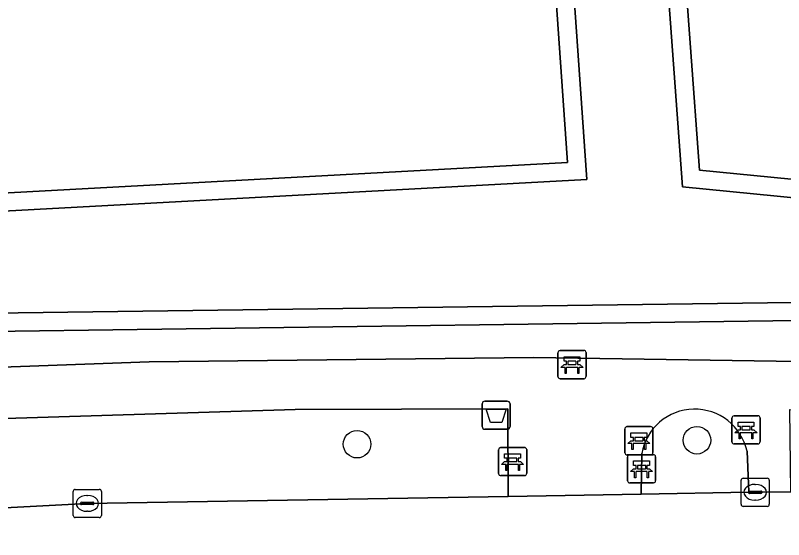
# Model space of a CAD drawing. Extents: x 161772 to 163126, y 383092 to 383917.
# Drawn here: x 162061.68 to 162088.97, y 383624.52 to 383643.14 of the extents above; entities that cross this region are included whole.
import ezdxf

# ---------------------------------------------------------------- set-up
doc = ezdxf.new("R2010")
doc.units = 0
for name, color, linetype in [('IMGEO_Afvalbak', 7, 'Continuous'), ('IMGEO_Bank', 7, 'Continuous'), ('IMGEO_Boom', 7, 'Continuous'), ('IMGEO_Erf', 7, 'Continuous'), ('IMGEO_Groenvoorziening', 7, 'Continuous'), ('IMGEO_Kolk', 7, 'Continuous'), ('IMGEO_Oever', 7, 'Continuous'), ('IMGEO_Rijbaan_lokaal_gesloten', 7, 'Continuous'), ('IMGEO_Voetpad_open', 7, 'Continuous'), ('IMGEO_Waterloop', 7, 'Continuous')]:
    doc.layers.add(name, color=color, linetype=linetype)

msp = doc.modelspace()

# ---------------------------------------------------------------- linework, layer by layer
at = {"layer": 'IMGEO_Afvalbak'}
for p, q in [((162078.258, 383628.537), (162078.258, 383629.337)), ((162078.258, 383629.337), (162078.258, 383628.537)), ((162078.358, 383629.437), (162079.148, 383629.437)), ((162079.148, 383629.437), (162078.358, 383629.437)), ((162079.248, 383629.337), (162079.248, 383628.537)), ((162079.248, 383628.537), (162079.248, 383629.337)), ((162079.148, 383628.437), (162078.358, 383628.437)), ((162078.358, 383628.437), (162079.148, 383628.437))]:
    msp.add_line(p, q, dxfattribs=at)
msp.add_lwpolyline([(162078.401, 383629.151), (162079.105, 383629.151), (162078.956, 383628.681), (162078.55, 383628.681), (162078.401, 383629.151)], dxfattribs=at)
for centre, start, end in [((162078.358, 383629.337), 90, 180), ((162078.358, 383629.337), 90, 180), ((162079.148, 383629.337), 0, 90), ((162079.148, 383629.337), 360, 90), ((162078.358, 383628.537), 180, 270), ((162078.358, 383628.537), 180, 270), ((162079.148, 383628.537), 270, 0), ((162079.148, 383628.537), 270, 0)]:
    msp.add_arc(centre, 0.1, start, end, dxfattribs=at)
at = {"layer": 'IMGEO_Bank'}
for p, q in [((162081.025, 383631.234), (162081.866, 383631.234)), ((162081.866, 383631.234), (162081.025, 383631.234)), ((162080.95, 383630.309), (162080.95, 383631.15)), ((162080.95, 383631.15), (162080.95, 383630.309)), ((162081.95, 383631.159), (162081.95, 383630.318)), ((162081.95, 383630.318), (162081.95, 383631.159)), ((162081.259, 383630.74), (162081.259, 383630.846)), ((162081.303, 383630.846), (162081.303, 383630.74)), ((162081.591, 383630.852), (162081.309, 383630.852)), ((162081.309, 383630.734), (162081.591, 383630.734)), ((162081.597, 383630.74), (162081.597, 383630.846)), ((162081.641, 383630.846), (162081.641, 383630.74)), ((162081.647, 383630.632), (162081.254, 383630.632)), ((162081.875, 383630.234), (162081.034, 383630.234)), ((162081.034, 383630.234), (162081.875, 383630.234)), ((162087.13, 383627.99), (162087.13, 383628.831)), ((162087.13, 383628.831), (162087.13, 383627.99)), ((162087.205, 383628.915), (162088.046, 383628.915)), ((162088.046, 383628.915), (162087.205, 383628.915)), ((162088.13, 383628.84), (162088.13, 383627.999)), ((162088.13, 383627.999), (162088.13, 383628.84)), ((162083.401, 383628.53), (162084.242, 383628.53)), ((162084.242, 383628.53), (162083.401, 383628.53)), ((162087.439, 383628.421), (162087.439, 383628.527)), ((162087.483, 383628.527), (162087.483, 383628.421)), ((162087.771, 383628.533), (162087.489, 383628.533)), ((162087.777, 383628.421), (162087.777, 383628.527)), ((162087.821, 383628.527), (162087.821, 383628.421)), ((162083.326, 383627.605), (162083.326, 383628.446)), ((162083.326, 383628.446), (162083.326, 383627.605)), ((162084.326, 383628.455), (162084.326, 383627.614)), ((162084.326, 383627.614), (162084.326, 383628.455)), ((162087.827, 383628.313), (162087.434, 383628.313)), ((162087.489, 383628.415), (162087.771, 383628.415)), ((162084.023, 383627.928), (162083.63, 383627.928)), ((162083.635, 383628.036), (162083.635, 383628.142)), ((162083.679, 383628.142), (162083.679, 383628.036)), ((162083.967, 383628.148), (162083.685, 383628.148)), ((162083.685, 383628.03), (162083.967, 383628.03)), ((162083.973, 383628.036), (162083.973, 383628.142)), ((162084.017, 383628.142), (162084.017, 383628.036)), ((162088.055, 383627.915), (162087.214, 383627.915)), ((162087.214, 383627.915), (162088.055, 383627.915)), ((162078.84, 383626.864), (162078.84, 383627.705)), ((162078.84, 383627.705), (162078.84, 383626.864)), ((162078.915, 383627.789), (162079.756, 383627.789)), ((162079.756, 383627.789), (162078.915, 383627.789)), ((162079.84, 383627.714), (162079.84, 383626.873)), ((162079.84, 383626.873), (162079.84, 383627.714)), ((162079.149, 383627.295), (162079.149, 383627.401)), ((162079.193, 383627.401), (162079.193, 383627.295)), ((162079.481, 383627.407), (162079.199, 383627.407)), ((162079.487, 383627.295), (162079.487, 383627.401)), ((162079.531, 383627.401), (162079.531, 383627.295)), ((162084.251, 383627.53), (162083.41, 383627.53)), ((162083.41, 383627.53), (162084.251, 383627.53)), ((162083.419, 383626.608), (162083.419, 383627.449)), ((162083.419, 383627.449), (162083.419, 383626.608)), ((162083.494, 383627.533), (162084.335, 383627.533)), ((162084.335, 383627.533), (162083.494, 383627.533)), ((162084.419, 383627.458), (162084.419, 383626.617)), ((162084.419, 383626.617), (162084.419, 383627.458)), ((162079.537, 383627.187), (162079.144, 383627.187)), ((162079.199, 383627.289), (162079.481, 383627.289)), ((162083.728, 383627.039), (162083.728, 383627.145)), ((162083.772, 383627.145), (162083.772, 383627.039)), ((162084.06, 383627.151), (162083.778, 383627.151)), ((162084.066, 383627.039), (162084.066, 383627.145)), ((162084.11, 383627.145), (162084.11, 383627.039)), ((162084.116, 383626.931), (162083.723, 383626.931)), ((162083.778, 383627.033), (162084.06, 383627.033)), ((162079.765, 383626.789), (162078.924, 383626.789)), ((162078.924, 383626.789), (162079.765, 383626.789)), ((162084.344, 383626.533), (162083.503, 383626.533)), ((162083.503, 383626.533), (162084.344, 383626.533))]:
    msp.add_line(p, q, dxfattribs=at)
for points in [[(162081.253, 383630.852), (162081.167, 383630.852), (162081.167, 383631.013), (162081.73, 383631.013), (162081.73, 383630.852), (162081.647, 383630.852)], [(162081.197, 383630.632), (162081.055, 383630.632), (162081.167, 383630.734), (162081.253, 383630.734)], [(162081.647, 383630.734), (162081.73, 383630.734), (162081.842, 383630.632), (162081.703, 383630.632)], [(162081.247, 383630.625), (162081.247, 383630.418), (162081.204, 383630.418), (162081.204, 383630.625)], [(162081.697, 383630.625), (162081.697, 383630.418), (162081.653, 383630.418), (162081.653, 383630.625)], [(162087.433, 383628.533), (162087.347, 383628.533), (162087.347, 383628.694), (162087.91, 383628.694), (162087.91, 383628.533), (162087.827, 383628.533)], [(162083.629, 383628.148), (162083.543, 383628.148), (162083.543, 383628.309), (162084.106, 383628.309), (162084.106, 383628.148), (162084.023, 383628.148)], [(162087.377, 383628.313), (162087.235, 383628.313), (162087.347, 383628.415), (162087.433, 383628.415)], [(162087.427, 383628.306), (162087.427, 383628.099), (162087.384, 383628.099), (162087.384, 383628.306)], [(162087.827, 383628.415), (162087.91, 383628.415), (162088.022, 383628.313), (162087.883, 383628.313)], [(162087.877, 383628.306), (162087.877, 383628.099), (162087.833, 383628.099), (162087.833, 383628.306)], [(162083.573, 383627.928), (162083.431, 383627.928), (162083.543, 383628.03), (162083.629, 383628.03)], [(162083.623, 383627.921), (162083.623, 383627.714), (162083.58, 383627.714), (162083.58, 383627.921)], [(162084.023, 383628.03), (162084.106, 383628.03), (162084.218, 383627.928), (162084.079, 383627.928)], [(162084.073, 383627.921), (162084.073, 383627.714), (162084.029, 383627.714), (162084.029, 383627.921)], [(162079.143, 383627.407), (162079.057, 383627.407), (162079.057, 383627.568), (162079.62, 383627.568), (162079.62, 383627.407), (162079.537, 383627.407)], [(162079.087, 383627.187), (162078.945, 383627.187), (162079.057, 383627.289), (162079.143, 383627.289)], [(162079.137, 383627.18), (162079.137, 383626.973), (162079.094, 383626.973), (162079.094, 383627.18)], [(162079.537, 383627.289), (162079.62, 383627.289), (162079.732, 383627.187), (162079.593, 383627.187)], [(162079.587, 383627.18), (162079.587, 383626.973), (162079.543, 383626.973), (162079.543, 383627.18)], [(162083.722, 383627.151), (162083.636, 383627.151), (162083.636, 383627.312), (162084.199, 383627.312), (162084.199, 383627.151), (162084.116, 383627.151)], [(162083.666, 383626.931), (162083.524, 383626.931), (162083.636, 383627.033), (162083.722, 383627.033)], [(162083.716, 383626.924), (162083.716, 383626.717), (162083.673, 383626.717), (162083.673, 383626.924)], [(162084.116, 383627.033), (162084.199, 383627.033), (162084.311, 383626.931), (162084.172, 383626.931)], [(162084.166, 383626.924), (162084.166, 383626.717), (162084.122, 383626.717), (162084.122, 383626.924)]]:
    msp.add_lwpolyline(points, dxfattribs=at)
for centre, radius, start, end in [((162081.028, 383631.156), 0.0779, 92.4484, 184.2845), ((162081.028, 383631.156), 0.0779, 92.4484, 184.2845), ((162081.872, 383631.156), 0.0779, 2.4484, 94.2845), ((162081.872, 383631.156), 0.0779, 2.4484, 94.2845), ((162081.252, 383630.845), 0.00671, 2.8957, 87.1043), ((162081.252, 383630.741), 0.00671, 272.8957, 357.1043), ((162081.309, 383630.845), 0.00671, 92.8957, 177.1043), ((162081.309, 383630.741), 0.00671, 182.8957, 267.1043), ((162081.591, 383630.845), 0.00671, 2.8957, 87.1043), ((162081.591, 383630.741), 0.00671, 272.8957, 357.1043), ((162081.648, 383630.845), 0.00671, 92.8957, 177.1043), ((162081.648, 383630.741), 0.00671, 182.8957, 267.1043), ((162081.197, 383630.625), 0.00671, 2.8957, 87.1043), ((162081.254, 383630.625), 0.00671, 92.8957, 177.1043), ((162081.646, 383630.625), 0.00671, 2.8957, 87.1043), ((162081.703, 383630.625), 0.00671, 92.8957, 177.1043), ((162081.028, 383630.312), 0.0779, 182.4484, 274.2845), ((162081.028, 383630.312), 0.0779, 182.4484, 274.2845), ((162081.872, 383630.312), 0.0779, 272.4484, 4.2845), ((162081.872, 383630.312), 0.0779, 272.4484, 4.2845), ((162087.208, 383628.837), 0.0779, 92.4484, 184.2845), ((162087.208, 383628.837), 0.0779, 92.4484, 184.2845), ((162088.052, 383628.837), 0.0779, 2.4484, 94.2845), ((162088.052, 383628.837), 0.0779, 2.4484, 94.2845), ((162083.404, 383628.452), 0.0779, 92.4484, 184.2845), ((162083.404, 383628.452), 0.0779, 92.4484, 184.2845), ((162084.248, 383628.452), 0.0779, 2.4484, 94.2845), ((162084.248, 383628.452), 0.0779, 2.4484, 94.2845), ((162087.432, 383628.526), 0.00671, 2.8957, 87.1043), ((162087.489, 383628.526), 0.00671, 92.8957, 177.1043), ((162087.771, 383628.526), 0.00671, 2.8957, 87.1043), ((162087.828, 383628.526), 0.00671, 92.8957, 177.1043), ((162087.377, 383628.306), 0.00671, 2.8957, 87.1043), ((162087.434, 383628.306), 0.00671, 92.8957, 177.1043), ((162087.432, 383628.422), 0.00671, 272.8957, 357.1043), ((162087.489, 383628.422), 0.00671, 182.8957, 267.1043), ((162087.771, 383628.422), 0.00671, 272.8957, 357.1043), ((162087.828, 383628.422), 0.00671, 182.8957, 267.1043), ((162087.826, 383628.306), 0.00671, 2.8957, 87.1043), ((162087.883, 383628.306), 0.00671, 92.8957, 177.1043), ((162083.573, 383627.921), 0.00671, 2.8957, 87.1043), ((162083.63, 383627.921), 0.00671, 92.8957, 177.1043), ((162083.628, 383628.141), 0.00671, 2.8957, 87.1043), ((162083.628, 383628.037), 0.00671, 272.8957, 357.1043), ((162083.685, 383628.141), 0.00671, 92.8957, 177.1043), ((162083.685, 383628.037), 0.00671, 182.8957, 267.1043), ((162083.967, 383628.141), 0.00671, 2.8957, 87.1043), ((162083.967, 383628.037), 0.00671, 272.8957, 357.1043), ((162084.024, 383628.141), 0.00671, 92.8957, 177.1043), ((162084.024, 383628.037), 0.00671, 182.8957, 267.1043), ((162084.022, 383627.921), 0.00671, 2.8957, 87.1043), ((162084.079, 383627.921), 0.00671, 92.8957, 177.1043), ((162087.208, 383627.993), 0.0779, 182.4484, 274.2845), ((162087.208, 383627.993), 0.0779, 182.4484, 274.2845), ((162088.052, 383627.993), 0.0779, 272.4484, 4.2845), ((162088.052, 383627.993), 0.0779, 272.4484, 4.2845), ((162078.918, 383627.711), 0.0779, 92.4484, 184.2845), ((162078.918, 383627.711), 0.0779, 92.4484, 184.2845), ((162079.762, 383627.711), 0.0779, 2.4484, 94.2845), ((162079.762, 383627.711), 0.0779, 2.4484, 94.2845), ((162079.142, 383627.4), 0.00671, 2.8957, 87.1043), ((162079.199, 383627.4), 0.00671, 92.8957, 177.1043), ((162079.481, 383627.4), 0.00671, 2.8957, 87.1043), ((162079.538, 383627.4), 0.00671, 92.8957, 177.1043), ((162083.404, 383627.608), 0.0779, 182.4484, 274.2845), ((162083.404, 383627.608), 0.0779, 182.4484, 274.2845), ((162083.497, 383627.455), 0.0779, 92.4484, 184.2845), ((162083.497, 383627.455), 0.0779, 92.4484, 184.2845), ((162084.248, 383627.608), 0.0779, 272.4484, 4.2845), ((162084.248, 383627.608), 0.0779, 272.4484, 4.2845), ((162084.341, 383627.455), 0.0779, 2.4484, 94.2845), ((162084.341, 383627.455), 0.0779, 2.4484, 94.2845), ((162079.087, 383627.18), 0.00671, 2.8957, 87.1043), ((162079.144, 383627.18), 0.00671, 92.8957, 177.1043), ((162079.142, 383627.296), 0.00671, 272.8957, 357.1043), ((162079.199, 383627.296), 0.00671, 182.8957, 267.1043), ((162079.481, 383627.296), 0.00671, 272.8957, 357.1043), ((162079.538, 383627.296), 0.00671, 182.8957, 267.1043), ((162079.536, 383627.18), 0.00671, 2.8957, 87.1043), ((162079.593, 383627.18), 0.00671, 92.8957, 177.1043), ((162083.721, 383627.144), 0.00671, 2.8957, 87.1043), ((162083.778, 383627.144), 0.00671, 92.8957, 177.1043), ((162084.06, 383627.144), 0.00671, 2.8957, 87.1043), ((162084.117, 383627.144), 0.00671, 92.8957, 177.1043), ((162078.918, 383626.867), 0.0779, 182.4484, 274.2845), ((162078.918, 383626.867), 0.0779, 182.4484, 274.2845), ((162079.762, 383626.867), 0.0779, 272.4484, 4.2845), ((162079.762, 383626.867), 0.0779, 272.4484, 4.2845), ((162083.666, 383626.924), 0.00671, 2.8957, 87.1043), ((162083.723, 383626.924), 0.00671, 92.8957, 177.1043), ((162083.721, 383627.04), 0.00671, 272.8957, 357.1043), ((162083.778, 383627.04), 0.00671, 182.8957, 267.1043), ((162084.06, 383627.04), 0.00671, 272.8957, 357.1043), ((162084.117, 383627.04), 0.00671, 182.8957, 267.1043), ((162084.115, 383626.924), 0.00671, 2.8957, 87.1043), ((162084.172, 383626.924), 0.00671, 92.8957, 177.1043), ((162083.497, 383626.611), 0.0779, 182.4484, 274.2845), ((162083.497, 383626.611), 0.0779, 182.4484, 274.2845), ((162084.341, 383626.611), 0.0779, 272.4484, 4.2845), ((162084.341, 383626.611), 0.0779, 272.4484, 4.2845)]:
    msp.add_arc(centre, radius, start, end, dxfattribs=at)
at = {"layer": 'IMGEO_Boom'}
for centre in [(162085.888, 383628.047), (162073.814, 383627.906)]:
    msp.add_circle(centre, 0.489, dxfattribs=at)
at = {"layer": 'IMGEO_Erf'}
for points in [[(161979.655, 383673.111), (161979.782, 383634.174), (161982.69, 383634.025), (161989.536, 383634.344), (161990.043, 383634.37), (161994.874, 383634.661), (161995.375, 383634.706), (162000, 383634.927), (162032.552, 383636.481), (162033.007, 383636.416), (162037.939, 383635.325), (162050.945, 383636.267), (162081.29, 383637.92), (162076.03, 383713.168)], [(162080.448, 383713.029), (162085.976, 383637.643), (162098.282, 383636.429), (162098.697, 383636.397), (162103.033, 383636.068), (162103.584, 383636.026), (162130.34, 383635.966), (162184.511, 383631.429), (162184.936, 383665.798)]]:
    msp.add_lwpolyline(points, dxfattribs=at)
at = {"layer": 'IMGEO_Groenvoorziening'}
for points in [[(162097.864, 383631.399), (162097.784, 383631.929), (162098.127, 383632.415), (162056.449, 383631.854), (162038.903, 383631.269), (162038.923, 383630.78), (162038.713, 383630.771), (162038.758, 383629.743), (162051.074, 383630.279), (162066.427, 383630.832), (162080.095, 383630.985), (162098.102, 383630.717), (162098.102, 383631.387)], [(162056.114, 383625.37), (162064.231, 383625.802), (162079.186, 383626.053), (162079.168, 383629.168), (162071.618, 383629.134), (162055.961, 383628.654)]]:
    msp.add_lwpolyline(points, close=True, dxfattribs=at)
msp.add_lwpolyline([(162083.926, 383627.576), (162083.909, 383626.132), (162087.73, 383626.197), (162087.667, 383627.655)], dxfattribs=at)
msp.add_arc((162085.804, 383627.245), 1.907, 12.4077, 170.0118, dxfattribs=at)
at = {"layer": 'IMGEO_Kolk'}
for p, q in [((162087.456, 383625.773), (162087.456, 383626.625)), ((162087.531, 383626.699), (162088.383, 383626.699)), ((162088.457, 383626.625), (162088.457, 383625.773)), ((162063.805, 383626.302), (162064.657, 383626.302)), ((162087.944, 383626.479), (162087.969, 383626.479)), ((162063.73, 383625.376), (162063.73, 383626.228)), ((162064.218, 383626.082), (162064.243, 383626.082)), ((162064.731, 383626.228), (162064.731, 383625.376)), ((162087.715, 383626.193), (162087.715, 383626.205)), ((162088.153, 383626.156), (162087.755, 383626.156)), ((162087.758, 383626.242), (162088.156, 383626.242)), ((162088.199, 383626.205), (162088.199, 383626.193)), ((162063.989, 383625.796), (162063.989, 383625.808)), ((162064.427, 383625.759), (162064.029, 383625.759)), ((162064.032, 383625.845), (162064.43, 383625.845)), ((162064.473, 383625.808), (162064.473, 383625.796)), ((162087.967, 383625.919), (162087.942, 383625.919)), ((162064.241, 383625.522), (162064.216, 383625.522)), ((162088.383, 383625.699), (162087.531, 383625.699)), ((162064.657, 383625.302), (162063.805, 383625.302))]:
    msp.add_line(p, q, dxfattribs=at)
for points in [[(162087.456, 383625.773), (162087.456, 383626.625)], [(162087.531, 383626.699), (162088.383, 383626.699)], [(162088.457, 383626.625), (162088.457, 383625.773)], [(162063.805, 383626.302), (162064.657, 383626.302)], [(162063.73, 383625.376), (162063.73, 383626.228)], [(162064.731, 383626.228), (162064.731, 383625.376)], [(162088.383, 383625.699), (162087.531, 383625.699)], [(162064.657, 383625.302), (162063.805, 383625.302)]]:
    msp.add_lwpolyline(points, dxfattribs=at)
for centre, radius, start, end in [((162087.533, 383626.623), 0.0765, 91.552, 178.448), ((162087.533, 383626.623), 0.0765, 91.552, 178.448), ((162088.381, 383626.623), 0.0765, 1.552, 88.448), ((162088.381, 383626.623), 0.0765, 1.552, 88.448), ((162063.807, 383626.226), 0.0765, 91.552, 178.448), ((162063.807, 383626.226), 0.0765, 91.552, 178.448), ((162064.655, 383626.226), 0.0765, 1.552, 88.448), ((162064.655, 383626.226), 0.0765, 1.552, 88.448), ((162087.755, 383626.202), 0.0403, 85.8775, 175.7526), ((162087.752, 383626.192), 0.0366, 178.938, 274.7102), ((162088.156, 383626.199), 0.043, 264.8664, 352.4533), ((162088.16, 383626.204), 0.0386, 1.7309, 96.639), ((162064.029, 383625.805), 0.0403, 85.8775, 175.7526), ((162064.026, 383625.795), 0.0366, 178.938, 274.7102), ((162064.43, 383625.802), 0.043, 264.8664, 352.4533), ((162064.434, 383625.807), 0.0386, 1.7309, 96.639), ((162087.533, 383625.775), 0.0765, 181.552, 268.448), ((162087.533, 383625.775), 0.0765, 181.552, 268.448), ((162088.381, 383625.775), 0.0765, 271.552, 358.448), ((162088.381, 383625.775), 0.0765, 271.552, 358.448), ((162063.807, 383625.378), 0.0765, 181.552, 268.448), ((162063.807, 383625.378), 0.0765, 181.552, 268.448), ((162064.655, 383625.378), 0.0765, 271.552, 358.448), ((162064.655, 383625.378), 0.0765, 271.552, 358.448)]:
    msp.add_arc(centre, radius, start, end, dxfattribs=at)
for centre, major_axis, ratio, start_param, end_param in [((162087.943, 383626.199), (-0.387, 0.002), 0.722429, 4.712389, 7.853982), ((162087.968, 383626.199), (-0.39, 0.002), 0.717154, 1.570796, 4.712389), ((162064.217, 383625.802), (-0.387, 0.002), 0.722429, 4.712389, 7.853982), ((162064.242, 383625.802), (-0.39, 0.002), 0.717154, 1.570796, 4.712389)]:
    msp.add_ellipse(centre, major_axis=major_axis, ratio=ratio, start_param=start_param, end_param=end_param, dxfattribs=at)
at = {"layer": 'IMGEO_Oever'}
for points in [[(162061.682, 383732.228), (162061.774, 383732.129), (162061.889, 383731.995), (162062.028, 383731.825), (162064.185, 383722.222), (162078.392, 383723.387), (162079.807, 383712.962), (162085.373, 383637.055), (162098.226, 383635.787), (162098.476, 383635.768), (162103.081, 383634.736), (162103.532, 383634.702), (162130.283, 383634.642), (162185.818, 383629.99), (162186.264, 383666.029)], [(161977.875, 383705.994), (161978.125, 383699.348), (161978.648, 383673.099), (161978.778, 383633.217), (161982.688, 383633.017), (161989.585, 383633.338), (161990.026, 383633.364), (161995.222, 383634.319), (161995.699, 383634.327), (162000.019, 383634.533), (162032.406, 383636.08), (162033.023, 383636.028), (162037.662, 383634.755), (162037.854, 383634.702), (162037.964, 383634.71), (162050.985, 383635.624), (162081.979, 383637.312), (162076.673, 383713.22), (162075.968, 383720.946), (162062.408, 383719.768), (162060.997, 383725.905), (162059.9, 383731.347), (162059.975, 383731.695), (162060.018, 383731.868)], [(162076.03, 383713.168), (162081.29, 383637.92), (162050.945, 383636.267), (162037.939, 383635.325), (162033.007, 383636.416), (162032.552, 383636.481), (162000, 383634.927), (161995.375, 383634.706), (161994.874, 383634.661), (161990.043, 383634.37), (161989.536, 383634.344), (161982.69, 383634.025), (161979.782, 383634.174), (161979.655, 383673.111)], [(162184.936, 383665.798), (162184.511, 383631.429), (162130.34, 383635.966), (162103.584, 383636.026), (162103.033, 383636.068), (162098.697, 383636.397), (162098.282, 383636.429), (162085.976, 383637.643), (162080.448, 383713.029)], [(161995.228, 383628.585), (161995.231, 383628.491), (161995.518, 383628.503), (161995.846, 383628.516), (161995.829, 383628.935), (161995.986, 383628.94), (162000, 383629.155), (162032.614, 383630.906), (162032.629, 383630.526), (162033.244, 383630.551), (162038.308, 383630.755), (162038.713, 383630.771), (162038.923, 383630.78), (162038.903, 383631.269), (162056.449, 383631.854), (162098.127, 383632.415), (162098.535, 383632.377), (162103.242, 383631.932), (162103.644, 383631.895), (162125.881, 383630.826), (162162.792, 383628.612), (162188.45, 383626.533), (162188.646, 383671.026), (162200.049, 383704.489)], [(162187.322, 383671.248), (162187.132, 383627.969), (162162.885, 383629.933), (162125.952, 383632.149), (162103.737, 383633.217), (162103.365, 383633.251), (162103.201, 383633.261), (162098.382, 383633.037), (162098.153, 383633.06), (162056.434, 383632.498)]]:
    msp.add_lwpolyline(points, dxfattribs=at)
at = {"layer": 'IMGEO_Rijbaan_lokaal_gesloten'}
msp.add_lwpolyline([(162160.706, 383624.621), (162155.538, 383624.799), (162150.936, 383624.516), (162130.951, 383625.565), (162108.804, 383626.144), (162103.433, 383626.217), (162098.038, 383626.291), (162089.22, 383626.212), (162087.73, 383626.197), (162083.909, 383626.132), (162079.186, 383626.053), (162064.231, 383625.802), (162056.114, 383625.37)], dxfattribs=at)
at = {"layer": 'IMGEO_Voetpad_open'}
for points in [[(162198.383, 383626.312), (162194.823, 383626.159), (162194.801, 383625.929), (162192.525, 383626.242), (162189.607, 383626.341), (162189.516, 383626.162), (162188.5, 383626.178), (162188.464, 383625.825), (162145.302, 383629.008), (162106.542, 383630.591), (162103.526, 383630.636), (162098.102, 383630.717), (162080.095, 383630.985), (162066.427, 383630.832), (162051.074, 383630.279)], [(162055.961, 383628.654), (162071.618, 383629.134), (162079.168, 383629.168), (162079.186, 383626.053), (162083.909, 383626.132), (162083.926, 383627.576)], [(162087.667, 383627.655), (162087.73, 383626.197), (162089.22, 383626.212), (162089.192, 383629.134), (162098.064, 383628.973), (162098.049, 383627.471), (162103.454, 383627.42), (162103.479, 383628.84), (162120.908, 383628.353), (162121.658, 383628.484)]]:
    msp.add_lwpolyline(points, dxfattribs=at)
msp.add_arc((162085.804, 383627.245), 1.907, 12.4077, 170.0118, dxfattribs=at)
at = {"layer": 'IMGEO_Waterloop'}
for points in [[(162186.264, 383666.029), (162185.818, 383629.99), (162130.283, 383634.642), (162103.532, 383634.702), (162103.081, 383634.736), (162098.476, 383635.768), (162098.226, 383635.787), (162085.373, 383637.055), (162079.807, 383712.962), (162078.392, 383723.387), (162064.185, 383722.222), (162062.028, 383731.825), (162061.889, 383731.995), (162061.774, 383732.129), (162061.682, 383732.228)], [(162060.018, 383731.868), (162059.975, 383731.695), (162059.9, 383731.347), (162060.997, 383725.905), (162062.408, 383719.768), (162075.968, 383720.946), (162076.673, 383713.22), (162081.979, 383637.312), (162050.985, 383635.624), (162037.964, 383634.71), (162037.854, 383634.702), (162037.662, 383634.755), (162033.023, 383636.028), (162032.406, 383636.08), (162000.019, 383634.533), (161995.699, 383634.327), (161995.222, 383634.319), (161990.026, 383633.364), (161989.585, 383633.338), (161982.688, 383633.017), (161978.778, 383633.217), (161978.648, 383673.099), (161978.125, 383699.348), (161977.875, 383705.994)], [(162056.434, 383632.498), (162098.153, 383633.06), (162098.382, 383633.037), (162103.201, 383633.261), (162103.365, 383633.251), (162103.737, 383633.217), (162125.952, 383632.149), (162162.885, 383629.933), (162187.132, 383627.969), (162187.322, 383671.248)]]:
    msp.add_lwpolyline(points, dxfattribs=at)

doc.saveas('drawing.dxf')
